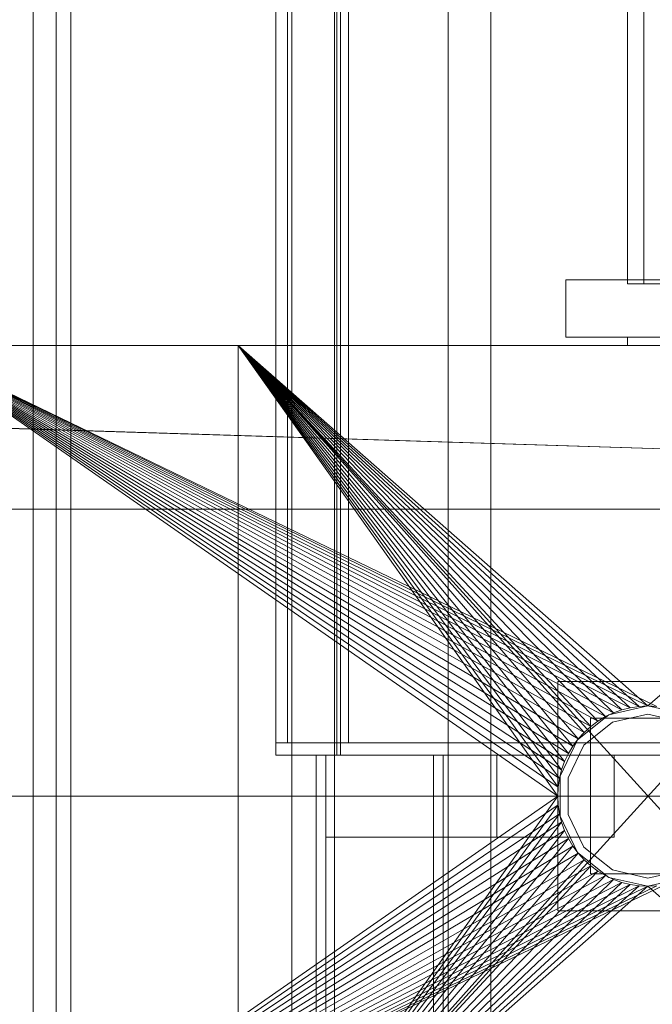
# Model space of a CAD drawing. Header units: millimetres. Extents: x -4738 to 65662, y -68080 to 6847.
# Tile 623 of 656: x 23897 to 24051, y -18371 to -18130. Entities that reach past the tile are written whole.
import ezdxf

# ---------------------------------------------------------------- set-up
doc = ezdxf.new("R2010")
doc.units = ezdxf.units.MM
doc.layers.add('superior_briquetadora', color=7, linetype='Continuous', lineweight=0)
doc.layers.add('superior_C02', color=7, linetype='Continuous', lineweight=0)

msp = doc.modelspace()

# ---------------------------------------------------------------- linework, layer by layer
at = {"layer": 'superior_briquetadora'}
for p, q in [((23900.067, -19330), (23900.067, -17660)), ((23900.067, -18490), (23900.067, -17660)), ((23900.067, -18210), (23900.067, -17790)), ((24045.067, -17805), (24045.067, -18195)), ((24049.067, -17805), (24049.067, -18195)), ((24045.067, -17816), (24045.067, -18194)), ((24030.067, -18208), (24030.067, -18194)), ((24110.067, -18194), (24030.067, -18194)), ((24047.543, -18194), (24045.067, -18194)), ((24049.067, -18195), (24045.067, -18195)), ((24045.067, -18195), (24135.067, -18195)), ((24054.48, -18194), (24047.543, -18194)), ((24139.067, -18195), (24049.067, -18195)), ((24110.067, -18208), (24030.067, -18208)), ((24045.067, -18208), (24047.543, -18208)), ((24045.067, -18208), (24045.067, -18210)), ((24047.543, -18208), (24054.48, -18208)), ((23750.067, -18210), (23900.067, -18210)), ((23750.067, -18210), (24150.067, -18210)), ((23870.067, -18210), (23950.067, -18210)), ((23870.067, -18210), (24150.067, -18210)), ((23870.067, -18210), (24350.067, -18210)), ((23870.067, -18210), (24028.067, -18320)), ((24028.173, -18317.844), (23870.067, -18210)), ((24028.49, -18315.708), (23870.067, -18210)), ((24029.015, -18313.614), (23870.067, -18210)), ((24029.742, -18311.581), (23870.067, -18210)), ((24030.665, -18309.629), (23870.067, -18210)), ((24031.775, -18307.777), (23870.067, -18210)), ((24033.061, -18306.043), (23870.067, -18210)), ((24034.511, -18304.444), (23870.067, -18210)), ((24036.111, -18302.994), (23870.067, -18210)), ((24037.845, -18301.708), (23870.067, -18210)), ((24039.697, -18300.598), (23870.067, -18210)), ((24041.648, -18299.675), (23870.067, -18210)), ((24043.681, -18298.947), (23870.067, -18210)), ((24045.775, -18298.423), (23870.067, -18210)), ((24047.911, -18298.106), (23870.067, -18210)), ((24050.067, -18298), (23870.067, -18210)), ((24052.224, -18298.106), (23870.067, -18210)), ((23870.067, -18210), (25830.067, -18210)), ((23879.479, -18210), (23950.067, -18210)), ((23880.462, -18210), (23950.067, -18210)), ((23950.067, -18210), (23886.973, -18210)), ((23929.237, -18210), (23886.973, -18210)), ((23900.067, -18430), (23900.067, -18210)), ((23900.067, -18210), (24150.067, -18210)), ((24150.067, -18210), (23929.237, -18210)), ((23954.067, -18210), (23929.237, -18210)), ((23950.067, -18430), (23950.067, -18210)), ((23950.067, -18210), (24150.067, -18210)), ((23950.067, -18210), (24028.067, -18320)), ((23950.067, -18210), (24039.697, -18300.598)), ((24037.845, -18301.708), (23950.067, -18210)), ((24036.111, -18302.994), (23950.067, -18210)), ((24034.511, -18304.444), (23950.067, -18210)), ((24033.061, -18306.043), (23950.067, -18210)), ((24031.775, -18307.777), (23950.067, -18210)), ((24030.665, -18309.629), (23950.067, -18210)), ((24029.742, -18311.581), (23950.067, -18210)), ((24029.015, -18313.614), (23950.067, -18210)), ((24028.49, -18315.708), (23950.067, -18210)), ((24028.173, -18317.844), (23950.067, -18210)), ((23950.067, -18210), (24041.648, -18299.675)), ((23950.067, -18210), (24043.681, -18298.947)), ((23950.067, -18210), (24045.775, -18298.423)), ((23950.067, -18210), (24047.911, -18298.106)), ((23950.067, -18210), (24050.067, -18298)), ((23950.067, -18430), (24150.067, -18210)), ((23950.067, -18210), (24150.067, -18430)), ((24230.067, -18210), (23954.067, -18210)), ((24243.401, -18210), (23954.067, -18210)), ((24045.067, -18210), (24047.543, -18210)), ((24047.543, -18210), (24054.48, -18210)), ((24050.067, -18298), (24150.067, -18210)), ((24072.067, -18292), (24028.067, -18292)), ((24028.067, -18292), (24028.067, -18348)), ((24050.067, -18298), (24040.522, -18300.179)), ((24041.648, -18299.675), (24043.681, -18298.947)), ((24043.681, -18298.947), (24045.775, -18298.423)), ((24045.775, -18298.423), (24047.911, -18298.106)), ((24047.911, -18298.106), (24050.067, -18298)), ((24059.613, -18300.179), (24050.067, -18298)), ((24050.067, -18298), (24052.224, -18298.106)), ((24040.522, -18300.179), (24032.867, -18306.283)), ((24036.067, -18301), (24036.067, -18339)), ((24064.067, -18301), (24036.067, -18301)), ((24036.111, -18302.994), (24037.845, -18301.708)), ((24037.845, -18301.708), (24039.697, -18300.598)), ((24039.697, -18300.598), (24041.648, -18299.675)), ((24050.067, -18300), (24041.39, -18301.981)), ((24058.745, -18301.981), (24050.067, -18300)), ((24041.39, -18301.981), (24034.431, -18307.53)), ((24034.511, -18304.444), (24036.111, -18302.994)), ((24032.867, -18306.283), (24028.619, -18315.105)), ((24031.775, -18307.777), (24033.061, -18306.043)), ((24033.061, -18306.043), (24034.511, -18304.444)), ((24034.431, -18307.53), (24030.569, -18315.55)), ((24030.665, -18309.629), (24031.775, -18307.777)), ((24029.742, -18311.581), (24030.665, -18309.629)), ((24028.49, -18315.708), (24029.015, -18313.614)), ((24029.015, -18313.614), (24029.742, -18311.581)), ((24028.173, -18317.844), (24028.49, -18315.708)), ((24028.619, -18315.105), (24028.619, -18324.895)), ((24030.569, -18315.55), (24030.569, -18324.45)), ((24028.067, -18320), (24028.173, -18317.844)), ((23750.067, -18320), (25950.067, -18320)), ((24028.067, -18320), (23870.067, -18430)), ((23950.067, -18430), (24028.067, -18320)), ((24028.067, -18320), (24028.173, -18322.156)), ((24028.173, -18322.156), (23870.067, -18430)), ((23950.067, -18430), (24028.173, -18322.156)), ((24028.173, -18322.156), (24028.49, -18324.292)), ((24028.49, -18324.292), (23870.067, -18430)), ((23950.067, -18430), (24028.49, -18324.292)), ((24028.49, -18324.292), (24029.015, -18326.386)), ((24028.619, -18324.895), (24032.867, -18333.717)), ((24030.569, -18324.45), (24034.431, -18332.47)), ((24029.015, -18326.386), (23870.067, -18430)), ((23950.067, -18430), (24029.015, -18326.386)), ((24029.015, -18326.386), (24029.742, -18328.419)), ((24029.742, -18328.419), (23870.067, -18430)), ((24030.665, -18330.371), (23870.067, -18430)), ((23950.067, -18430), (24029.742, -18328.419)), ((23950.067, -18430), (24030.665, -18330.371)), ((24029.742, -18328.419), (24030.665, -18330.371)), ((24030.665, -18330.371), (24031.775, -18332.223)), ((24031.775, -18332.223), (23870.067, -18430)), ((23950.067, -18430), (24031.775, -18332.223)), ((24031.775, -18332.223), (24033.061, -18333.957)), ((24034.431, -18332.47), (24041.39, -18338.019)), ((24033.061, -18333.957), (23870.067, -18430)), ((23950.067, -18430), (24033.061, -18333.957)), ((24032.867, -18333.717), (24040.522, -18339.821)), ((24033.061, -18333.957), (24034.511, -18335.556)), ((24034.511, -18335.556), (23870.067, -18430)), ((24036.111, -18337.006), (23870.067, -18430)), ((23950.067, -18430), (24034.511, -18335.556)), ((24036.111, -18337.006), (23950.067, -18430)), ((24034.511, -18335.556), (24036.111, -18337.006)), ((24036.111, -18337.006), (24037.845, -18338.292)), ((24037.845, -18338.292), (23870.067, -18430)), ((24039.697, -18339.402), (23870.067, -18430)), ((24037.845, -18338.292), (23950.067, -18430)), ((24039.697, -18339.402), (23950.067, -18430)), ((24036.067, -18339), (24064.067, -18339)), ((24037.845, -18338.292), (24039.697, -18339.402)), ((24039.697, -18339.402), (24041.648, -18340.325)), ((24040.522, -18339.821), (24050.067, -18342)), ((24041.39, -18338.019), (24050.067, -18340)), ((24050.067, -18340), (24058.745, -18338.019)), ((24050.067, -18342), (24059.613, -18339.821)), ((24041.648, -18340.325), (23870.067, -18430)), ((24043.681, -18341.053), (23870.067, -18430)), ((24054.359, -18341.577), (23870.067, -18430)), ((24045.775, -18341.577), (23870.067, -18430)), ((24052.224, -18341.894), (23870.067, -18430)), ((24047.911, -18341.894), (23870.067, -18430)), ((24050.067, -18342), (23870.067, -18430)), ((24041.648, -18340.325), (23950.067, -18430)), ((24043.681, -18341.053), (23950.067, -18430)), ((24045.775, -18341.577), (23950.067, -18430)), ((24047.911, -18341.894), (23950.067, -18430)), ((24050.067, -18342), (23950.067, -18430)), ((24041.648, -18340.325), (24043.681, -18341.053)), ((24043.681, -18341.053), (24045.775, -18341.577)), ((24045.775, -18341.577), (24047.911, -18341.894)), ((24047.911, -18341.894), (24050.067, -18342)), ((24050.067, -18342), (24052.224, -18341.894)), ((24050.067, -18342), (24150.067, -18430)), ((24028.067, -18348), (24072.067, -18348))]:
    msp.add_line(p, q, dxfattribs=at)
at = {"layer": 'superior_C02'}
for p, q in [((23963.136, -17550), (23963.136, -18450)), ((23973.568, -18450), (23973.568, -17550)), ((24001.318, -18450), (24001.318, -17550)), ((24011.75, -17550), (24011.75, -18450)), ((23905.662, -18425), (23905.662, -17575)), ((23909.239, -17575), (23909.239, -18425)), ((23974.144, -17690), (23974.144, -18310)), ((23975.038, -18310), (23975.038, -17690)), ((23959.241, -17693), (23959.241, -18307)), ((23962.105, -18307), (23962.105, -17693)), ((23974.144, -18307), (23974.144, -17693)), ((23977.008, -17693), (23977.008, -18307)), ((24524.933, -18250), (23830.921, -18228.298)), ((23832.7, -18228.298), (24526.711, -18250)), ((24634.01, -18250), (15575.415, -18250)), ((15576.913, -18250), (24635.508, -18250)), ((24379.243, -18307), (23959.241, -18307)), ((23959.241, -18307), (23959.241, -18310)), ((23974.144, -18307), (23959.241, -18307)), ((23959.241, -18307), (23962.105, -18307)), ((23977.008, -18307), (23962.105, -18307)), ((23974.144, -18310), (23974.144, -18307)), ((23974.144, -18307), (24394.146, -18307)), ((23977.008, -18307), (23974.144, -18307)), ((23959.241, -18310), (24379.243, -18310)), ((23959.241, -18310), (23974.144, -18310)), ((23997.745, -18310), (23969.109, -18310)), ((23969.109, -18310), (23969.109, -18450)), ((23971.493, -18310), (23969.109, -18310)), ((24000.129, -18310), (23971.493, -18310)), ((23971.493, -18310), (23971.493, -18330)), ((24013.22, -18310), (23971.493, -18310)), ((23971.493, -18450), (23971.493, -18310)), ((23974.144, -18310), (24394.146, -18310)), ((23974.144, -18310), (23975.038, -18310)), ((24395.04, -18310), (23975.038, -18310)), ((23997.745, -18450), (23997.745, -18310)), ((24000.129, -18310), (23997.745, -18310)), ((24000.129, -18330), (24000.129, -18310)), ((24041.857, -18310), (24000.129, -18310)), ((24000.129, -18310), (24000.129, -18450)), ((24013.22, -18330), (24013.22, -18310)), ((24013.22, -18310), (24041.857, -18310)), ((24041.857, -18310), (24041.857, -18330)), ((23971.493, -18330), (24000.129, -18330)), ((23971.493, -18330), (24013.22, -18330)), ((24041.857, -18330), (24000.129, -18330)), ((24041.857, -18330), (24013.22, -18330))]:
    msp.add_line(p, q, dxfattribs=at)

doc.saveas('drawing.dxf')
